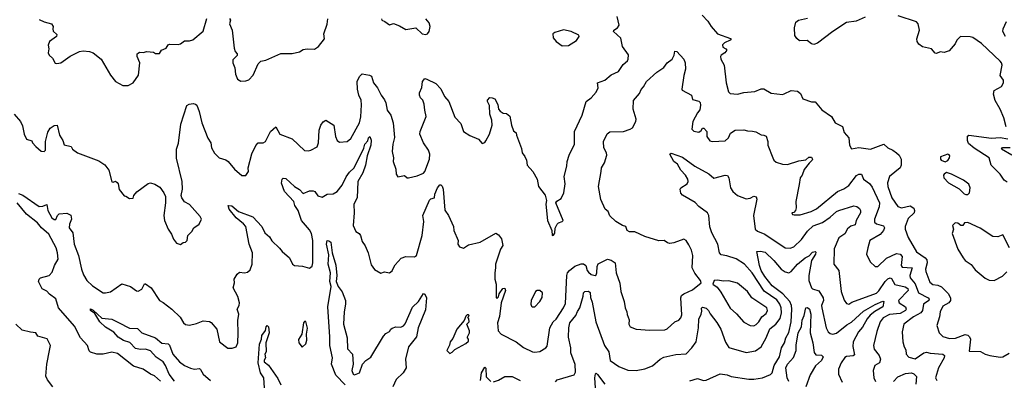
# Model space of a CAD drawing. Extents: x 1268547 to 1425625, y 515768 to 616754.
# Tile 330 of 507: x 1347799 to 1355667, y 573926 to 576809. Entities that reach past the tile are written whole.
import ezdxf

# ---------------------------------------------------------------- set-up
doc = ezdxf.new("R2010")
doc.units = 0

msp = doc.modelspace()

# ---------------------------------------------------------------- linework, layer by layer
at = {"layer": '0CON10XD'}
for points in [[(1347755, 576053.3), (1347806, 575995), (1347820.6, 575960.6), (1347834.2, 575895), (1347852.5, 575855), (1347895, 575840), (1347900, 575825), (1347926.7, 575795), (1347969.3, 575759.3), (1347995, 575756.2), (1348005, 575766.7), (1348006.4, 575835), (1348025, 575910), (1348041.7, 575941.7), (1348075, 575964.4), (1348097.5, 575965), (1348117.5, 575885), (1348143.3, 575843.3), (1348155, 575810), (1348210, 575795), (1348220, 575775), (1348260, 575745), (1348431, 575681), (1348478.3, 575648.3), (1348512, 575605), (1348535, 575512.5), (1348545, 575510), (1348565, 575517.5), (1348578.3, 575508.3), (1348587, 575497), (1348593, 575453), (1348635, 575400), (1348648.3, 575398.3), (1348675, 575380), (1348705, 575382.5), (1348710, 575405), (1348736.1, 575433.9), (1348825, 575500), (1348845, 575503.8), (1348880, 575495), (1348919.5, 575469.5), (1348951.2, 575425), (1348963.3, 575395), (1348963.8, 575345), (1348951.4, 575245), (1348957.1, 575205), (1348985, 575133.3), (1349012, 575095), (1349026.7, 575055), (1349051.7, 575021.7), (1349085, 575013.3), (1349105, 575026.7), (1349125, 575030), (1349135.8, 575045), (1349143.3, 575085), (1349173.3, 575115), (1349190, 575145), (1349233.3, 575175), (1349251.2, 575215), (1349241.2, 575235), (1349155, 575330.8), (1349115, 575353.8), (1349094.2, 575385), (1349088, 575405), (1349100.8, 575455), (1349098.1, 575515), (1349052.2, 575702.2), (1349052.5, 575775), (1349067.3, 575822.7), (1349087.1, 575975), (1349135, 576124), (1349153.3, 576135), (1349185, 576138.8), (1349204.5, 576134.5), (1349214.2, 576125), (1349234, 576075), (1349254.2, 575984.2), (1349302.8, 575862.8), (1349325.5, 575825.5), (1349332.2, 575785), (1349355, 575741.2), (1349393.3, 575705), (1349445, 575688.8), (1349465, 575676.2), (1349515, 575613.8), (1349575, 575563.3), (1349605.9, 575564.1), (1349627.1, 575595), (1349624, 575625), (1349653.9, 575736.1), (1349686.5, 575803.5), (1349705, 575824), (1349745, 575825.7), (1349762, 575835), (1349803.4, 575916.6), (1349845, 575953.8), (1349876.7, 575895), (1349976.6, 575856.6), (1350075, 575764), (1350105, 575761.2), (1350125, 575766.2), (1350175, 575793.8), (1350187.8, 575825), (1350193.1, 575925), (1350204.2, 575965), (1350225, 575992.5), (1350245, 576006.2), (1350310, 575965), (1350322, 575875), (1350335, 575843.3), (1350355, 575831.2), (1350415.7, 575834.3), (1350445, 575860), (1350513.1, 575985), (1350525, 576032.5), (1350530.5, 576129.5), (1350527.8, 576165), (1350510, 576205), (1350498.5, 576255), (1350496.9, 576315), (1350514.2, 576355.8), (1350535, 576376), (1350595, 576366.9), (1350608.8, 576358.8), (1350625, 576303.8), (1350658.8, 576265), (1350687.1, 576205), (1350715, 576168.8), (1350725.8, 576145.8), (1350736, 576085), (1350764.4, 576045), (1350784.5, 575984.5), (1350792.7, 575867.3), (1350780, 575815), (1350776.2, 575755), (1350786.4, 575703.6), (1350783.8, 575675), (1350805.8, 575615), (1350806.7, 575575), (1350821.7, 575551.7), (1350873, 575563), (1350893.9, 575543.9), (1350905, 575543.8), (1350975, 575561.5), (1351025, 575581.8), (1351037.3, 575595), (1351074.5, 575695), (1351075.4, 575735.4), (1351065.7, 575765), (1351025.6, 575825), (1350996.4, 575893.6), (1350997.9, 575915), (1351048, 576035), (1351035.5, 576085), (1351031.1, 576135), (1351020, 576165), (1351000.8, 576185), (1350994.4, 576205), (1350994.5, 576225), (1351011.8, 576268.2), (1351018.2, 576315), (1351035, 576338.1), (1351053.3, 576335), (1351125, 576298), (1351165, 576255.8), (1351194.4, 576195), (1351226.9, 576155), (1351275, 576031.2), (1351325, 575980), (1351345, 575914.3), (1351395, 575882.5), (1351465, 575853.8), (1351495, 575820), (1351515, 575826.2), (1351525, 575841.2), (1351551.9, 575895), (1351575.6, 575965), (1351570.6, 576005), (1351554.4, 576055), (1351553.6, 576123.6), (1351536.2, 576155), (1351536.7, 576165), (1351555, 576186.7), (1351575, 576185.8), (1351595, 576175.6), (1351620.6, 576130.6), (1351624.4, 576094.4), (1351637.9, 576077.9), (1351663, 576063), (1351689.7, 576059.7), (1351715, 576036.7), (1351727.8, 575965), (1351745, 575920), (1351766, 575905), (1351767.5, 575885), (1351809.7, 575779.7), (1351814.6, 575744.6), (1351836.2, 575715), (1351848.8, 575685), (1351854.2, 575645), (1351900, 575595), (1351934.2, 575535), (1351944.5, 575474.5), (1351997.7, 575407.7), (1352007.5, 575365), (1352004, 575335), (1352017.1, 575205), (1352050, 575125), (1352053.6, 575083.6), (1352065, 575087.5), (1352075, 575102.5), (1352077.7, 575142.3), (1352095, 575173.3), (1352104.4, 575185.6), (1352135, 575196.7), (1352141.2, 575205), (1352083.3, 575345), (1352090.5, 575359.5), (1352125, 575380), (1352146.2, 575425), (1352156.6, 575496.6), (1352149.4, 575555), (1352170.9, 575639.1), (1352174.5, 575675), (1352190.6, 575725), (1352232.5, 575815), (1352232.2, 575915), (1352294.5, 576045), (1352325.8, 576154.2), (1352366.7, 576185), (1352405, 576230), (1352422, 576265), (1352416.2, 576305), (1352475, 576324.6), (1352525, 576367.1), (1352585, 576394.5), (1352620.2, 576449.8), (1352655, 576480.8), (1352661.9, 576495), (1352665, 576527.5), (1352615.8, 576595), (1352602.1, 576662.1), (1352544.2, 576715), (1352545.8, 576725), (1352575.8, 576745), (1352588, 576765), (1352573.3, 576835)], [(1347955, 576811.2), (1347995, 576791.2), (1348052.5, 576775), (1348067.5, 576755), (1348062.5, 576735), (1348066.7, 576716.7), (1348095, 576690), (1348092.5, 576675), (1348037.5, 576635), (1348026.7, 576605), (1348032.5, 576575), (1348027.5, 576545), (1348033.8, 576525), (1348060.5, 576500.5), (1348082.7, 576462.7), (1348095, 576458.8), (1348127.5, 576465), (1348201.3, 576518.7), (1348275.6, 576554.4), (1348305, 576560), (1348357.5, 576555), (1348385, 576544), (1348448.8, 576495), (1348523.8, 576365), (1348565, 576316.2), (1348624.2, 576284.2), (1348665, 576283.8)], [(1348665, 576283.8), (1348705.9, 576304.1), (1348747.5, 576365), (1348760, 576465), (1348736.7, 576515), (1348737.5, 576535), (1348745, 576542.5), (1348755, 576550), (1348785, 576547.5), (1348815, 576556.2), (1348869.3, 576549.3), (1348885, 576540), (1348915, 576540), (1348932.5, 576565), (1348968.3, 576581.7), (1348985, 576607.5), (1348995, 576612.5), (1349065, 576612), (1349085, 576616.7), (1349115, 576640), (1349155, 576640), (1349182.7, 576647.3), (1349265, 576716.9), (1349295, 576818.1)], [(1349475, 576817.8), (1349484, 576805), (1349475.8, 576775), (1349497.5, 576725), (1349512.3, 576582.3), (1349520.8, 576555), (1349536.2, 576535), (1349535.8, 576524.2), (1349502.7, 576487.3), (1349501.1, 576465), (1349518, 576425), (1349523.8, 576375), (1349540, 576335), (1349565, 576316.7), (1349605, 576320), (1349630.7, 576329.3), (1349665, 576366.7), (1349704.4, 576455.6), (1349725, 576476.7), (1349765, 576486.7), (1349885, 576540), (1349975, 576540), (1350035, 576551.2), (1350065, 576570), (1350096.4, 576576.4), (1350155, 576572.5), (1350187.5, 576595), (1350233.3, 576655), (1350228.8, 576695), (1350255.7, 576774.3), (1350262, 576815)], [(1350690, 576815), (1350692.5, 576805), (1350716.1, 576796.1), (1350755, 576767.5), (1350785, 576780), (1350835, 576761.2), (1350885, 576730), (1350965, 576743.8), (1351015, 576697.5), (1351045, 576690), (1351057.5, 576695), (1351070, 576715), (1351079.2, 576755), (1351070, 576785), (1351044.3, 576815)], [(1353253.1, 576845), (1353298.6, 576798.6), (1353325, 576753.8), (1353374.2, 576695), (1353479.7, 576659.7), (1353483.8, 576655), (1353476.2, 576645), (1353430, 576625), (1353415, 576608.8), (1353418.3, 576588.3), (1353442.5, 576575), (1353448.8, 576565), (1353433.8, 576545), (1353405, 576526), (1353400, 576515), (1353402.2, 576495), (1353429.1, 576445), (1353443.8, 576303.8), (1353463.7, 576233.6), (1353475, 576218.5), (1353535, 576212.7), (1353585, 576228.1), (1353672.5, 576235), (1353724.4, 576255.6), (1353745, 576257.1), (1353805, 576220.8), (1353895, 576212.5), (1353906.7, 576216.7), (1353965, 576242.5), (1354015, 576238.8), (1354038.3, 576218.3), (1354055.9, 576175.9), (1354125, 576153.3), (1354155, 576153.3), (1354209.1, 576089.1), (1354286.2, 576035), (1354315.8, 575985.8), (1354373.3, 575955), (1354387.3, 575907.3), (1354424, 575865), (1354429.2, 575805), (1354445, 575776.7), (1354505, 575788.1), (1354597.1, 575772.9), (1354705, 575813.3), (1354735, 575785.6), (1354777.3, 575767.3), (1354806, 575746), (1354825.9, 575725.9), (1354842.3, 575695), (1354843.6, 575645), (1354834.6, 575625.4), (1354750.4, 575555), (1354732.7, 575505), (1354736.6, 575475), (1354767.7, 575385), (1354815.7, 575315), (1354845, 575306.2), (1354915, 575320.8), (1354943.7, 575303.7)], [(1354555, 576828.8), (1354482.6, 576797.4), (1354405, 576788.1), (1354295.8, 576715.8), (1354175, 576620.8), (1354145, 576612.1), (1354125, 576615.6), (1354091.9, 576641.9), (1354030.8, 576640.8), (1354008, 576658), (1353994.1, 576684.1), (1353989.2, 576745), (1354001.7, 576788.3), (1354023.2, 576806.8), (1354095, 576821.2)], [(1355682.3, 575952.3), (1355663.2, 576025), (1355634.2, 576095), (1355592.7, 576162.7), (1355579.7, 576215), (1355587, 576243), (1355644.5, 576275), (1355661.5, 576305), (1355660, 576325), (1355634.3, 576364.3), (1355649, 576445), (1355645.5, 576465), (1355635, 576477), (1355485, 576620), (1355415, 576665.6), (1355395, 576671.2), (1355318, 576675), (1355286.9, 576645), (1355274, 576615), (1355225, 576561.2), (1355185, 576547.5), (1355155, 576552.5), (1355125, 576540), (1355115, 576542.5), (1355085, 576576.7), (1355012.7, 576592.7), (1354984.3, 576614.3), (1354970, 576635), (1354967, 576657), (1354988, 576725), (1354977.5, 576775), (1354965, 576792), (1354819.5, 576839.5)], [(1352135, 576600.8), (1352185, 576602.9), (1352248.3, 576641.7), (1352269.2, 576675), (1352265.8, 576685), (1352205, 576715.8), (1352145, 576727.7), (1352075, 576707.5), (1352058.8, 576695), (1352062.5, 576665), (1352086.7, 576635), (1352135, 576600.8)], [(1355677.5, 576675), (1355655.8, 576715), (1355657.5, 576735), (1355685.3, 576794.7)], [(1349545.6, 574304.4), (1349541.4, 574405), (1349549.2, 574455), (1349536, 574495), (1349551.4, 574525), (1349554.3, 574545), (1349542.5, 574595), (1349506, 574665), (1349515.7, 574704.3), (1349514, 574735), (1349537.5, 574775), (1349555, 574791.4), (1349595, 574785.7), (1349620, 574790), (1349640.7, 574809.3), (1349657.1, 574855), (1349659.6, 574945), (1349633.6, 575013.6), (1349604.7, 575155), (1349587.2, 575177.2), (1349528.7, 575225), (1349473.2, 575293.2), (1349463.8, 575325), (1349495, 575321.5), (1349547.5, 575275), (1349663, 575233), (1349734.3, 575155), (1349757.5, 575105), (1349795, 575073.8), (1349815, 575041.2), (1349875, 574983.8), (1349896.7, 574955), (1349954, 574905), (1349980, 574855), (1349995, 574844), (1350057.7, 574837.7), (1350115, 574823.3), (1350135, 574840), (1350140.8, 574865), (1350140.3, 575045), (1350129.8, 575099.8), (1350115, 575128.6), (1350051.1, 575205), (1350023.8, 575285), (1349998.1, 575325), (1349988.5, 575355), (1349914.7, 575435), (1349891.6, 575501.6), (1349895.9, 575534.1), (1349905, 575541.1), (1349925, 575538.6), (1349995.8, 575475), (1350035, 575452.5), (1350065, 575420.8), (1350115, 575440), (1350145, 575441.9), (1350157.5, 575435), (1350181.2, 575401.2), (1350215, 575389.4), (1350255, 575415.7), (1350305, 575417.5), (1350335, 575435.8), (1350375, 575486.9), (1350408.1, 575551.9), (1350435, 575589.5), (1350471.2, 575625), (1350548.4, 575781.6), (1350557.7, 575815), (1350580.3, 575839.7), (1350585.6, 575865), (1350597.8, 575875), (1350606.8, 575845), (1350604, 575805), (1350575, 575722), (1350562.6, 575645), (1350540.9, 575585), (1350501.1, 575515), (1350495.3, 575385), (1350468.7, 575335), (1350470.5, 575265), (1350463.3, 575165), (1350485, 575116.2), (1350510.3, 575100.3), (1350522, 575085), (1350535.7, 575035), (1350560.6, 575000.6), (1350582.5, 574945), (1350608.3, 574848.3), (1350635, 574811.2), (1350685, 574782), (1350715, 574793.3), (1350755, 574786.7), (1350775, 574801.2), (1350785.7, 574825), (1350799.8, 574850.2), (1350847.9, 574902.1), (1350885, 574915.7), (1350955, 574913.6), (1350968.4, 574925), (1351016.1, 575085), (1351027.8, 575195), (1351019.4, 575245), (1351072.8, 575367.2), (1351085, 575378), (1351112.5, 575385), (1351117.5, 575415), (1351137.1, 575465), (1351155, 575488), (1351165, 575488), (1351175, 575478.8), (1351183.1, 575453.1), (1351196, 575286), (1351224.4, 575245), (1351264.4, 575155), (1351269.2, 575125), (1351303.8, 575045), (1351301.2, 575015), (1351312.3, 574992.3), (1351345, 574983.8), (1351385, 575008.8), (1351478.8, 575031.2), (1351605, 575102.5), (1351625, 575090), (1351648.3, 575058.3), (1351660, 575005), (1351641.8, 574975), (1351600.4, 574855), (1351601.9, 574825), (1351594.4, 574785), (1351595.7, 574735), (1351605.8, 574695), (1351607.5, 574585), (1351615, 574582), (1351625, 574594), (1351631.4, 574618.6), (1351659.2, 574660.8), (1351675, 574662.5), (1351680.5, 574645), (1351645.3, 574545), (1351632.8, 574437.3), (1351616.9, 574385), (1351622.5, 574322.5), (1351645, 574296.2), (1351765, 574234.2), (1351825, 574189.2), (1351897.5, 574155), (1351915, 574150), (1351955, 574156.2), (1352002.9, 574185), (1352015, 574200), (1352035, 574346.2), (1352062.5, 574395), (1352085, 574415.7), (1352143.3, 574505), (1352159.6, 574540.4), (1352171.8, 574765), (1352177.3, 574785), (1352191.9, 574805), (1352235, 574839.1), (1352285, 574857.5), (1352305, 574858.6), (1352323.3, 574845), (1352334.4, 574805), (1352345, 574790), (1352365, 574773.3), (1352396.2, 574763.8), (1352405, 574768.8), (1352411.4, 574785), (1352413.9, 574836.1), (1352421.4, 574858.6), (1352495, 574894.2), (1352525.6, 574885.6), (1352556.7, 574865), (1352564.2, 574785), (1352594.2, 574704.2), (1352601.9, 574635), (1352628.9, 574555), (1352636, 574505), (1352651.2, 574475), (1352653, 574453), (1352669.7, 574409.7), (1352665.8, 574375), (1352676, 574355), (1352724.1, 574334.1), (1352835, 574326.2), (1352955, 574329.4), (1352973.3, 574336.7), (1353035, 574394), (1353065, 574405.8), (1353082.9, 574425), (1353091.1, 574448.9), (1353082, 574585), (1353088.2, 574605), (1353105, 574618.5), (1353175, 574649.4), (1353243.3, 574705), (1353240, 574725), (1353193.4, 574783.4), (1353172.9, 574825), (1353177.5, 574925), (1353167.6, 574967.6), (1353145, 575010), (1353123.3, 575045), (1353105, 575053.8), (1353025, 575024.3), (1352995, 575020), (1352975, 575024.2), (1352947.5, 575045), (1352905, 575042.5), (1352795, 575076), (1352715, 575113.8), (1352672.7, 575112.7), (1352653.8, 575125), (1352642.5, 575155), (1352615, 575163.8), (1352563.3, 575195), (1352515, 575240), (1352500, 575275), (1352476.7, 575295), (1352443, 575373), (1352424.2, 575475), (1352444.4, 575595), (1352448, 575625), (1352471.2, 575665), (1352491.4, 575725), (1352489.2, 575745), (1352465.9, 575785.9), (1352464, 575835), (1352493, 575897), (1352515, 575913.8), (1352625, 575915.6), (1352676.8, 575933.2), (1352695, 575945.6), (1352721.1, 575995), (1352724.5, 576015), (1352702, 576095), (1352705, 576162.5), (1352750.7, 576219.3), (1352765, 576252.5), (1352785, 576272.5), (1352808.8, 576315), (1352890.9, 576389.1), (1352945, 576425.8), (1352972.1, 576465), (1353012.5, 576495), (1353030, 576525), (1353035, 576558), (1353050, 576555), (1353105, 576492.5), (1353116.7, 576465), (1353120, 576415), (1353106.6, 576363.4), (1353090, 576255), (1353093.5, 576245), (1353166.7, 576205), (1353175, 576170), (1353225, 576157.1), (1353236, 576146), (1353240, 576125), (1353235, 576087.5), (1353214, 576065), (1353178, 575995), (1353169.1, 575935), (1353185, 575919.1), (1353225, 575910.6), (1353245.6, 575924.4), (1353255, 575942.5), (1353265, 575943.3), (1353290, 575915), (1353290.9, 575875), (1353315, 575841.1), (1353335, 575834.5), (1353435, 575841.9), (1353462.9, 575865), (1353478.9, 575901.1), (1353515, 575926), (1353585, 575930), (1353615, 575919.4), (1353655, 575918.8), (1353681.7, 575911.7), (1353725, 575887.5), (1353746.4, 575886.4), (1353765, 575877.5), (1353776.7, 575835), (1353777.5, 575805), (1353816, 575705), (1353826.2, 575685), (1353845, 575671.4), (1353895, 575654.5), (1353935, 575652.3), (1354025, 575680), (1354080.6, 575689.4), (1354105, 575708.9), (1354125, 575710), (1354132.9, 575695), (1354131.1, 575685), (1354106.5, 575663.5), (1354068.5, 575611.5), (1354050.5, 575565), (1354034.4, 575545), (1354027.1, 575492.9), (1354002, 575355), (1354003.8, 575305), (1353998.8, 575285), (1353985, 575267.5), (1353970, 575265), (1353975, 575252.5), (1353988.3, 575248.3), (1354035, 575249.2), (1354123.3, 575275), (1354165, 575298.2), (1354335, 575436.1), (1354383.8, 575456.2), (1354425.8, 575484.2), (1354485, 575564.4), (1354505, 575575.6), (1354525, 575573.3), (1354542.9, 575535), (1354588.6, 575498.6), (1354611.5, 575471.5), (1354668.3, 575345), (1354667.2, 575312.8), (1354630.4, 575215), (1354630.4, 575190.4), (1354646, 575176), (1354701.4, 575161.4), (1354710, 575145), (1354702.7, 575125), (1354675, 575091.3), (1354591.9, 575045), (1354575.6, 574985), (1354564.5, 574934.5), (1354594.5, 574874.5), (1354635, 574836), (1354655, 574836), (1354726, 574904), (1354805, 574940.3), (1354835, 574933.9), (1354850.7, 574915), (1354841.8, 574845), (1354849.8, 574829.8), (1354931.9, 574825), (1354910.9, 574765), (1354915.9, 574745), (1354955, 574697.1), (1354982.2, 574625), (1355057.5, 574585), (1355065.9, 574575), (1355063.8, 574565), (1355020.7, 574535), (1355012.6, 574485), (1355000.7, 574465), (1354942.3, 574435), (1354864.4, 574375), (1354851.5, 574315), (1354855.6, 574235), (1354865.6, 574195), (1354879.1, 574169.1), (1354883.2, 574135), (1354905, 574111.3), (1354955, 574097.3), (1355025, 574145.4), (1355045, 574150.8), (1355074.1, 574144.1), (1355175, 574136), (1355190, 574125), (1355186.1, 574105), (1355139.7, 574025), (1355116.9, 573946.9), (1355127.5, 573925)], [(1355690.6, 575510.6), (1355666.8, 575526.8), (1355634.6, 575575), (1355562.9, 575645), (1355546, 575705), (1355425, 575782.7), (1355380.4, 575820.4), (1355372.2, 575842.2), (1355372.1, 575877.9), (1355384.6, 575885.4), (1355565, 575863), (1355635, 575867.1), (1355695, 575857.1)], [(1355726.9, 575726.9), (1355645.7, 575775), (1355653.5, 575786.5), (1355715, 575786.2)], [(1352081.4, 573915), (1352095, 573928.8), (1352228.8, 573971.2), (1352239.7, 573990.3), (1352236.6, 574053.4), (1352202.2, 574145), (1352201.9, 574185), (1352185, 574270), (1352186.9, 574346.9), (1352194.1, 574385), (1352243.1, 574445), (1352255, 574477.5), (1352275.5, 574505), (1352301.5, 574598.5), (1352305.5, 574625), (1352315, 574636.2), (1352345, 574640), (1352357, 574627), (1352359.1, 574589.1), (1352372.2, 574552.2), (1352403.3, 574393.3), (1352471.5, 574205), (1352505.6, 574155), (1352518.5, 574085), (1352586.3, 574036.3), (1352657.2, 574007.2), (1352725.5, 574004.5), (1352795, 574018.4), (1352856.9, 574043.1), (1352915.7, 574095), (1352945, 574111.2), (1353043.3, 574133.3), (1353125, 574137.8), (1353171.2, 574185), (1353203.2, 574235), (1353223.1, 574345), (1353225.5, 574414.5), (1353245.6, 574455), (1353248.5, 574478.5), (1353248.3, 574501.7), (1353255, 574510.8), (1353285, 574501.9), (1353303.1, 574485), (1353316.9, 574456.9), (1353369.7, 574389.7), (1353402.2, 574335), (1353440.2, 574230.2), (1353465, 574188.8), (1353605, 574148.5), (1353679.3, 574160.7), (1353725, 574193.8), (1353765.2, 574265), (1353792.9, 574337.1), (1353842.1, 574375), (1353875, 574421.5), (1353885.2, 574465.2), (1353883.9, 574505), (1353874.2, 574535), (1353848.6, 574568.6), (1353749, 574639), (1353652.8, 574785), (1353590, 574855), (1353525, 574897.1), (1353450.2, 574920.2), (1353405, 574930.6), (1353390, 574945), (1353378.5, 575015), (1353330.5, 575105), (1353314.1, 575154.1), (1353305.4, 575245), (1353295, 575265.6), (1353226.7, 575315), (1353197.2, 575347.2), (1353096.4, 575406.4), (1353081.7, 575421.7), (1353076.7, 575455), (1353083.3, 575465), (1353133, 575497), (1353140, 575515), (1353136.8, 575533.2), (1353118.9, 575565), (1353081.1, 575605), (1353055, 575654.6), (1353025, 575674.5), (1352993.8, 575735), (1353005, 575741.2), (1353095, 575711.4), (1353195, 575637.1), (1353305, 575577.5), (1353345, 575541.2), (1353435, 575565.6), (1353455, 575562.5), (1353466.2, 575546.2), (1353478.5, 575465), (1353496.4, 575436.4), (1353535, 575404.4), (1353605, 575376.9), (1353635, 575382.2), (1353665, 575398.5), (1353682.9, 575392.9), (1353690.5, 575375), (1353662.2, 575245), (1353676, 575135), (1353695, 575117.5), (1353753.8, 575093.8), (1353915, 574985.5), (1353955, 574982.2), (1353985, 574994.4), (1354045, 575051.3), (1354095, 575117.3), (1354138.8, 575161.2), (1354215, 575188.6), (1354275, 575230), (1354324.8, 575275.2), (1354345, 575284.7), (1354465, 575320), (1354487.1, 575317.1), (1354508.9, 575298.9), (1354516.9, 575285), (1354517.8, 575265), (1354482.4, 575205), (1354475, 575168.8), (1354440.3, 575159.7), (1354415, 575138.5), (1354391.9, 575098.1), (1354343.5, 575065), (1354307.3, 574977.3), (1354304.5, 574855), (1354343.6, 574803.6), (1354364.5, 574635), (1354386.7, 574566.7), (1354405, 574541.2), (1354425, 574536), (1354448.3, 574551.7), (1354645, 574624.1), (1354665, 574640.4), (1354715, 574715.3), (1354735, 574736.9), (1354755, 574746.2), (1354765, 574740.5), (1354793.1, 574693.1), (1354875, 574674.8), (1354895, 574660.8), (1354897.9, 574645), (1354821.5, 574565), (1354826.5, 574545), (1354877.1, 574515), (1354882.7, 574495), (1354877.1, 574485), (1354835, 574459.7), (1354748.6, 574451.4), (1354698.9, 574425), (1354675.4, 574395), (1354647.3, 574317.3), (1354622.5, 574205), (1354628.1, 574175), (1354665.6, 574125), (1354678.6, 574095), (1354669.2, 574065), (1354632.2, 574045), (1354618.6, 574005), (1354624.3, 573945), (1354637, 573917)], [(1355195, 575673.3), (1355215.5, 575684.5), (1355229.2, 575705), (1355231.2, 575721.2), (1355225, 575730), (1355215, 575733.3), (1355157.7, 575712.3), (1355155.8, 575695), (1355162.5, 575685), (1355195, 575673.3)], [(1355360.7, 575410.7), (1355375, 575412.5), (1355387.5, 575425), (1355393.3, 575465), (1355384, 575495), (1355341.4, 575525), (1355245.2, 575575.2), (1355205, 575586.7), (1355185.8, 575575), (1355180.8, 575565), (1355184.4, 575544.4), (1355220, 575505), (1355305.8, 575455.8), (1355345, 575417.5), (1355360.7, 575410.7)], [(1347790.6, 575420.6), (1347825, 575406.2), (1347955, 575315.3), (1347985, 575317.3), (1348015, 575332.5), (1348023, 575283), (1348054.6, 575225), (1348075, 575210.9), (1348087.5, 575212.5), (1348099.7, 575245), (1348113.1, 575256.9), (1348175, 575263.1), (1348207.6, 575247.6), (1348213.9, 575215), (1348197.6, 575175), (1348195.5, 575145), (1348224.6, 575104.6), (1348233.1, 575015), (1348268.5, 574925), (1348294, 574816), (1348308.3, 574768.3), (1348335.5, 574725.5), (1348380.9, 574680.9), (1348465, 574626.5), (1348485.4, 574624.6), (1348525, 574634.5), (1348615, 574698.8), (1348685, 574675.8), (1348732.2, 574642.2), (1348745, 574639.4), (1348774.3, 574655), (1348795, 574697.5), (1348805, 574696.7), (1348849.1, 574665), (1348915, 574564.4), (1348945, 574549.2), (1349015.8, 574495.8), (1349081.1, 574431.1), (1349107, 574387), (1349123, 574373), (1349155, 574366), (1349210.5, 574379.5), (1349265, 574401.2), (1349315, 574396.2), (1349328.3, 574388.3), (1349373.3, 574335), (1349396.2, 574235), (1349462.7, 574182.7), (1349497.7, 574182.3), (1349530, 574195), (1349542, 574225), (1349545.6, 574304.4)], [(1348925, 573918.2), (1348875, 573962.1), (1348845, 573974.5), (1348784.2, 574015), (1348708.7, 574038.7), (1348580.3, 574140.3), (1348535, 574152.2), (1348465, 574135.8), (1348416.4, 574136.4), (1348365, 574151.2), (1348355, 574161.2), (1348342, 574205), (1348285, 574266.7), (1348238, 574358), (1348110, 574505), (1348088.7, 574578.7), (1348036.2, 574615), (1348015, 574639.2), (1347977.9, 574657.9), (1347950, 574715), (1347954, 574735), (1347963.8, 574745), (1348035, 574763.8), (1348058.8, 574791.2), (1348076.9, 574845), (1348105.3, 574894.7), (1348102.1, 574945), (1348089.5, 574985), (1348032, 575095), (1347971.8, 575145), (1347940.8, 575185), (1347854.1, 575254.1), (1347778.1, 575345)], [(1354943.7, 575303.7), (1354949.4, 575285), (1354945.6, 575265), (1354899, 575221), (1354875.4, 575155), (1354874.6, 575134.6), (1354898.5, 575068.5), (1354965, 574954.3), (1355035.1, 574905.1), (1355048.5, 574888.5), (1355051.7, 574865), (1355037.9, 574815), (1355038.5, 574795), (1355071.1, 574711.1), (1355095, 574691.9), (1355135, 574686.9), (1355165, 574673.1), (1355219.4, 574619.4), (1355238.1, 574585), (1355237.5, 574565), (1355224.3, 574545), (1355175, 574518), (1355153.8, 574475), (1355150, 574435), (1355128.9, 574365), (1355146.6, 574306.6), (1355175.7, 574275.7), (1355229.6, 574259.6), (1355278, 574262), (1355355, 574292.2), (1355375, 574286.7), (1355389.4, 574275), (1355396.5, 574255), (1355385, 574160), (1355477.1, 574157.1), (1355513.3, 574135), (1355552.5, 574125), (1355635, 574110.8), (1355655, 574114)], [(1355708.8, 574985), (1355655, 575090), (1355616.1, 575073.9), (1355575, 575076), (1355475, 575142.5), (1355375, 575188.8), (1355350, 575185), (1355335, 575163.3), (1355320, 575165), (1355295, 575183.3), (1355273.9, 575186.1), (1355252.5, 575165), (1355260, 575135), (1355250.7, 575100.7), (1355295.7, 574975.7), (1355337.5, 574905), (1355355, 574884.3), (1355401.3, 574851.3), (1355435, 574810.8), (1355515, 574744), (1355545, 574728), (1355585, 574724)], [(1350399.3, 573889.3), (1350325, 573966.5), (1350290, 574055), (1350298.2, 574105), (1350276.8, 574205), (1350277.5, 574275), (1350261.6, 574515), (1350287.1, 574675), (1350277.2, 574715), (1350282.3, 574785), (1350264.4, 574855), (1350268.1, 574928.1), (1350249.5, 575015), (1350255, 575043.8), (1350270.3, 575040.3), (1350285, 575030), (1350295.3, 574945), (1350326.4, 574846.4), (1350333.5, 574765), (1350326.9, 574715), (1350342.5, 574675), (1350375, 574632.5), (1350402.7, 574565), (1350403.2, 574535), (1350391.3, 574475), (1350387.3, 574375), (1350415.4, 574265.4), (1350417.3, 574177.3), (1350457.1, 574135), (1350463.3, 574055), (1350453.3, 574005), (1350463.3, 573975), (1350475, 573969.2), (1350515, 573985.8), (1350537.5, 574055), (1350565, 574085.6), (1350605, 574110), (1350705, 574278), (1350725, 574301.2), (1350753.3, 574316.7), (1350764.1, 574335.9), (1350775, 574342.5), (1350805, 574353.3), (1350845, 574352), (1350865, 574361.2), (1350878.3, 574378.3), (1350937.7, 574512.3), (1350985, 574555.6), (1351025, 574620), (1351035, 574615.7), (1351050, 574585), (1351040.4, 574489.6), (1350982.5, 574345), (1350968.9, 574275), (1350907.1, 574195), (1350881.2, 574095), (1350887.5, 574025), (1350864.2, 573985), (1350807.1, 573932.9), (1350780, 573875)], [(1353155, 573922), (1353215, 573940), (1353264.2, 573924.2), (1353285, 573927.5), (1353395, 573978.6), (1353451.1, 573971.1), (1353485, 573955.6), (1353625, 573935.6), (1353665, 573934.4), (1353735.9, 573945.9), (1353797.5, 573972.5), (1353812.5, 573985), (1353826.5, 574043.5), (1353871.5, 574115), (1353885.4, 574185), (1353910, 574225), (1353920, 574265), (1353945, 574308), (1353963.3, 574395), (1353969.8, 574495), (1353966.1, 574525), (1353951.9, 574555), (1353896.9, 574616.9), (1353811.7, 574681.7), (1353753.2, 574755), (1353725.2, 574805), (1353710.8, 574845), (1353688.8, 574955), (1353718.3, 574958.3), (1353755, 574949.4), (1353824.6, 574885), (1353883.8, 574813.8), (1353914.8, 574794.8), (1353945, 574785.5), (1353963.1, 574795), (1354014.6, 574855), (1354074.7, 574905.2), (1354107.6, 574922.4), (1354135, 574952), (1354155, 574956.7), (1354159.5, 574949.5), (1354157.1, 574935), (1354125.5, 574885), (1354104.5, 574765), (1354105.3, 574725.3), (1354125.3, 574665.3), (1354135, 574657.3), (1354185, 574642.5), (1354220, 574585), (1354221.6, 574565), (1354205.8, 574525), (1354207.9, 574505), (1354244.5, 574345), (1354258.9, 574315), (1354275, 574299.4), (1354295.5, 574295.5), (1354325, 574303.1), (1354409.5, 574370.5), (1354445, 574391.7), (1354540.7, 574479.3), (1354635, 574533), (1354695, 574558.8), (1354705, 574555.8), (1354695.6, 574514.4), (1354632.5, 574477.4), (1354594, 574446), (1354571.6, 574418.5), (1354535, 574351.7), (1354501.1, 574315), (1354458.6, 574235), (1354455.3, 574195.3), (1354469.3, 574130.7), (1354458.1, 574121.9), (1354405, 574115.3), (1354391.7, 574108.3), (1354363.1, 574065), (1354342.2, 574015), (1354340.6, 573975), (1354372.4, 573912.4)], [(1355585, 574724), (1355651.3, 574758.7), (1355686.3, 574793.7)], [(1353665, 574362.9), (1353685, 574373.1), (1353705.7, 574395), (1353730, 574435), (1353765, 574459.2), (1353774.4, 574485), (1353768.6, 574505), (1353648.5, 574585), (1353615.6, 574635), (1353535, 574701.9), (1353465, 574722.5), (1353425, 574718.9), (1353372.5, 574727.5), (1353347.5, 574725), (1353336.7, 574695), (1353371.2, 574671.2), (1353402.2, 574632.2), (1353475, 574501.9), (1353527.9, 574457.9), (1353585, 574390.8), (1353635, 574365.7), (1353665, 574362.9)], [(1351895, 574512.5), (1351915, 574514), (1351954.2, 574555), (1351975, 574587.5), (1351975.7, 574625.7), (1351955, 574643.8), (1351935, 574644), (1351920, 574635), (1351885.8, 574565), (1351884, 574535), (1351889.3, 574519.3), (1351895, 574512.5)], [(1349035, 573920.5), (1348993.9, 573975), (1348964, 574045), (1348945, 574073.8), (1348890.7, 574110.7), (1348845, 574162.4), (1348805, 574174.2), (1348765, 574171.7), (1348725, 574181.9), (1348678, 574228), (1348628.2, 574245), (1348585, 574271.1), (1348551.1, 574311.1), (1348485, 574352), (1348439.2, 574395), (1348399.8, 574459.8), (1348363.9, 574485), (1348365, 574498.6), (1348385, 574488.1), (1348455, 574424.3), (1348535, 574413.8), (1348587.4, 574387.4), (1348675, 574344.2), (1348739.8, 574339.8), (1348775, 574305.6), (1348885, 574265.6), (1348934.1, 574224.1), (1348985, 574217.1), (1348995, 574206.2), (1349021.9, 574135), (1349075, 574074.1), (1349116.9, 574045), (1349165, 574022.9), (1349195, 574015.6), (1349235, 574019.4), (1349243.7, 574013.7), (1349265.4, 573975.4), (1349322.9, 573925)], [(1351235, 574140), (1351255, 574150), (1351275, 574172.5), (1351365, 574220), (1351385, 574240), (1351386.2, 574255), (1351377.5, 574265), (1351377.5, 574275), (1351393.3, 574305), (1351393, 574323), (1351372.5, 574375), (1351390, 574395), (1351387, 574417), (1351380, 574425), (1351390, 574445), (1351385, 574450), (1351375, 574450), (1351365, 574440), (1351350, 574405), (1351292.5, 574335), (1351259.5, 574260.5), (1351240, 574235), (1351233.9, 574206.1), (1351213.3, 574165), (1351235, 574140)], [(1353945.6, 573915.6), (1353932.1, 573945), (1353920.5, 574025), (1353935, 574056.1), (1353981.3, 574108.7), (1354003.5, 574165), (1354002.5, 574207.5), (1354020.4, 574305), (1354046.7, 574353.3), (1354052.2, 574407.8), (1354067.5, 574445), (1354080, 574505), (1354095, 574507.8), (1354109.2, 574495), (1354121.4, 574455), (1354116.4, 574305), (1354137.1, 574225), (1354147.3, 574147.3), (1354160.5, 574130.5), (1354205, 574128.6), (1354220, 574115), (1354205.7, 574085), (1354157.8, 574042.2), (1354115, 573968.8), (1354079.6, 573875)], [(1348062.5, 573875), (1348021.2, 573931.2), (1348008.3, 573958.3), (1348016, 574055), (1348036, 574165), (1348044.2, 574205), (1348019.1, 574259.1), (1347945, 574280), (1347927, 574307), (1347885, 574310), (1347818.3, 574328.3), (1347767.5, 574375)], [(1350055, 574192.5), (1350085, 574217.5), (1350093.6, 574246.4), (1350090, 574295), (1350097.7, 574342.3), (1350085, 574397.5), (1350075, 574397.5), (1350066.7, 574385), (1350052.5, 574295), (1350026.4, 574253.6), (1350030, 574225), (1350055, 574192.5)], [(1349755.7, 573865), (1349750.8, 573945), (1349722.2, 573985), (1349705.3, 574065), (1349714.2, 574215), (1349731.2, 574255), (1349733.6, 574285), (1349763.3, 574325), (1349767.1, 574355), (1349776.7, 574365), (1349786.9, 574355), (1349791.9, 574305), (1349765.7, 574225.7), (1349767.1, 574155), (1349758.9, 574135), (1349764.3, 574105), (1349752.3, 574087.7), (1349752.7, 574075), (1349786.8, 574046.8), (1349862, 573942), (1349885, 573890.6)], [(1355655, 574114), (1355705.9, 574144.1)], [(1351482.2, 573925), (1351489.3, 573985), (1351515, 574031.9), (1351522.6, 574022.6), (1351526.4, 573955), (1351565, 573916.9)], [(1352400.9, 573865), (1352393.9, 573945), (1352400.8, 573979.2), (1352405, 573983.3), (1352415, 573973.8), (1352475, 573894.4)], [(1354782.6, 573917.4), (1354815, 573954.5), (1354878.3, 573981.7), (1354925, 573987.3), (1354945, 573978), (1354966.5, 573956.5), (1354959.4, 573895)], [(1351585, 573914.4), (1351625, 573926.5), (1351675, 573955.6), (1351735, 573956.7), (1351797.5, 573925)]]:
    msp.add_lwpolyline(points, dxfattribs=at)

doc.saveas('drawing.dxf')
